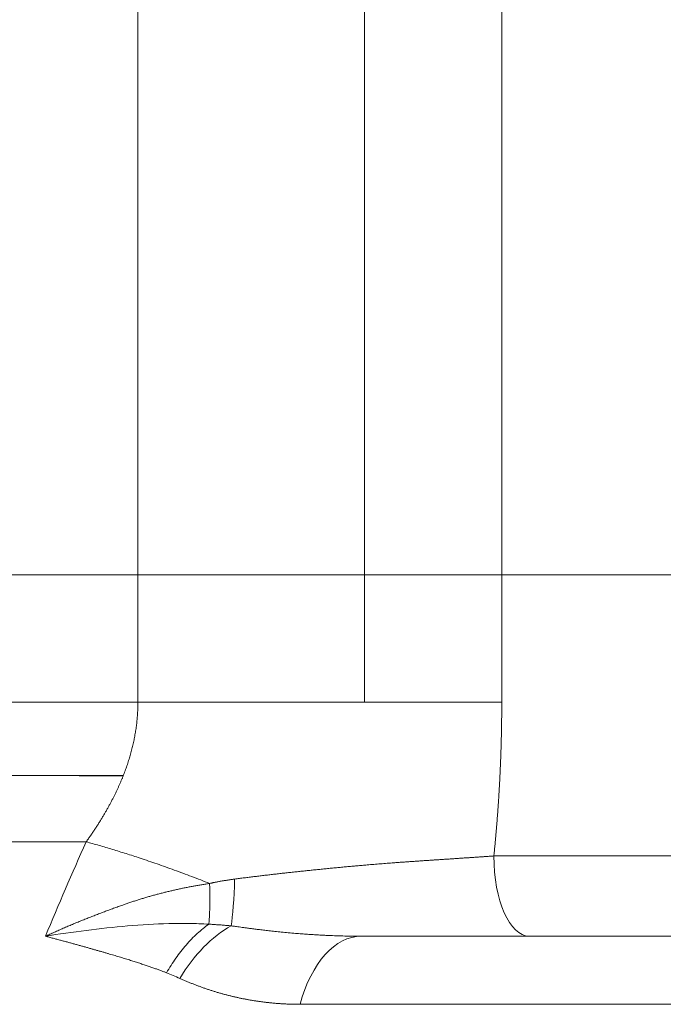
# Model space of a CAD drawing. Header units: millimetres. Extents: x 51337 to 61814, y -21781 to -12277.
# Tile 286 of 378: x 60780 to 60796, y -21129 to -21105. Entities that reach past the tile are written whole.
import ezdxf

# ---------------------------------------------------------------- set-up
doc = ezdxf.new("R2010")
doc.units = ezdxf.units.MM
doc.header["$LTSCALE"] = 0.3175
doc.layers.add('1轮廓实线层', color=7, linetype='Continuous', lineweight=18)

msp = doc.modelspace()

# ---------------------------------------------------------------- linework, layer by layer
at = {"layer": '1轮廓实线层'}
for p, q in [((60788.63206, -21092.39783), (60788.63206, -21118.38829)), ((60782.98728, -21118.38829), (60782.98728, -21093.93086)), ((60792.05278, -21097.38829), (60792.05278, -21118.38829)), ((60711.85722, -21118.38829), (60782.98728, -21118.38829)), ((60792.05278, -21118.38829), (60782.98728, -21118.38829)), ((60782.98728, -21121.55661), (60782.98728, -21118.38829)), ((60788.63206, -21118.38829), (60788.63206, -21121.56134)), ((60802.65341, -21118.38829), (60792.05278, -21118.38829)), ((60792.05278, -21118.38829), (60792.05278, -21121.55642)), ((60802.65341, -21125.38829), (60791.85685, -21125.38829)), ((60800.65341, -21127.38829), (60792.73593, -21127.38829))]:
    msp.add_line(p, q, dxfattribs=at)
for centre, major_axis, ratio, start_param, end_param in [((60792.73593, -21125.38829), (0, 2), 0.4395407, 1.57079633, 3.14159265), ((60785.21958, -21125.38829), (0, 2), 0.09232593, 3.65511224, 4.42009761), ((60785.44635, -21129.7434), (-1.18431, -2.75634), 0.6190065, 3.81392442, 4.49773379), ((60788.55564, -21130.38829), (0, -3), 0.56617373, 3.14159265, 4.26297695)]:
    msp.add_ellipse(centre, major_axis=major_axis, ratio=ratio, start_param=start_param, end_param=end_param, dxfattribs=at)
for points, knots in [([(60782.98727, -21121.5568), (60781.63847, -21121.55696), (60780.27141, -21121.55682), (60775.92903, -21121.55685), (60772.88998, -21121.55805), (60768.2085, -21121.56034), (60766.62747, -21121.56094), (60763.42347, -21121.56108), (60761.79567, -21121.56088), (60756.91476, -21121.561), (60753.64771, -21121.56249), (60747.08809, -21121.56511), (60743.79552, -21121.56435), (60739.66353, -21121.56459), (60738.83631, -21121.5647), (60737.18022, -21121.56506), (60736.35014, -21121.5653), (60733.87432, -21121.56615), (60732.23864, -21121.56691), (60727.37517, -21121.56807), (60724.19078, -21121.56653), (60717.93677, -21121.56625), (60714.86707, -21121.56774), (60711.85722, -21121.56775)], [0, 0, 0, 0, 0.06271029, 0.06271029, 0.19660882, 0.19660882, 0.26355809, 0.26355809, 0.33050735, 0.33050735, 0.46440588, 0.46440588, 0.59830441, 0.59830441, 0.63177904, 0.63177904, 0.66525368, 0.66525368, 0.73220294, 0.73220294, 0.86610147, 0.86610147, 1, 1, 1, 1]), ([(60781.69742, -21125.03696), (60781.7066, -21125.02418), (60781.72491, -21124.99869), (60781.75207, -21124.96039), (60781.77889, -21124.92218), (60781.80537, -21124.88406), (60781.8315, -21124.84603), (60781.8573, -21124.80809), (60781.88275, -21124.77025), (60781.90786, -21124.73251), (60781.93263, -21124.69488), (60781.95706, -21124.65735), (60781.98115, -21124.61993), (60782.00491, -21124.58262), (60782.02833, -21124.54542), (60782.05141, -21124.50834), (60782.07416, -21124.47139), (60782.09657, -21124.43456), (60782.11865, -21124.39785), (60782.1404, -21124.36127), (60782.16181, -21124.32482), (60782.1829, -21124.28851), (60782.20365, -21124.25233), (60782.22408, -21124.21629), (60782.24418, -21124.18039), (60782.26395, -21124.14464), (60782.2834, -21124.10903), (60782.30252, -21124.07357), (60782.32132, -21124.03826), (60782.33979, -21124.00311), (60782.35795, -21123.9681), (60782.37578, -21123.93326), (60782.39329, -21123.89857), (60782.41049, -21123.86405), (60782.42737, -21123.82969), (60782.44393, -21123.79549), (60782.46018, -21123.76146), (60782.47611, -21123.7276), (60782.49173, -21123.69391), (60782.50704, -21123.6604), (60782.52203, -21123.62705), (60782.53672, -21123.59389), (60782.5511, -21123.5609), (60782.56517, -21123.52809), (60782.57894, -21123.49547), (60782.5924, -21123.46302), (60782.60555, -21123.43076), (60782.62274, -21123.38787), (60782.64366, -21123.33426), (60782.66793, -21123.26978), (60782.6913, -21123.20532), (60782.71378, -21123.14087), (60782.73536, -21123.07646), (60782.75605, -21123.01209), (60782.77584, -21122.94776), (60782.79474, -21122.88347), (60782.81275, -21122.81925), (60782.82986, -21122.75509), (60782.84609, -21122.691), (60782.86143, -21122.62699), (60782.87588, -21122.56307), (60782.88944, -21122.49923), (60782.90211, -21122.4355), (60782.9139, -21122.37186), (60782.92481, -21122.30834), (60782.93484, -21122.24493), (60782.94398, -21122.18165), (60782.95225, -21122.1185), (60782.95964, -21122.05548), (60782.96615, -21121.9926), (60782.97179, -21121.92986), (60782.97656, -21121.86728), (60782.98046, -21121.80486), (60782.9835, -21121.7426), (60782.98565, -21121.68051), (60782.987, -21121.61859), (60782.98717, -21121.57737), (60782.98725, -21121.5568)], [0, 0, 0, 0, 0.01258465, 0.02509468, 0.0375299, 0.04989018, 0.06217534, 0.07438524, 0.08651974, 0.0985787, 0.11056198, 0.12246946, 0.13430103, 0.14605656, 0.15773594, 0.16933909, 0.18086589, 0.19231627, 0.20369013, 0.2149874, 0.22620801, 0.23735189, 0.24841899, 0.25940924, 0.27032262, 0.28115907, 0.29191856, 0.30260107, 0.31320658, 0.32373506, 0.33418653, 0.34456097, 0.35485839, 0.3650788, 0.37522224, 0.38528871, 0.39527826, 0.40519093, 0.41502677, 0.42478583, 0.43446817, 0.44407388, 0.45360301, 0.46305567, 0.47243194, 0.48173192, 0.49095573, 0.50010348, 0.51842771, 0.53666363, 0.55481222, 0.57287451, 0.59085155, 0.60874441, 0.6265542, 0.64428207, 0.66192918, 0.67949674, 0.69698599, 0.71439819, 0.73173464, 0.74899668, 0.76618566, 0.78330298, 0.80035008, 0.8173284, 0.83423944, 0.85108472, 0.8678658, 0.88458426, 0.90124173, 0.91783984, 0.93438029, 0.95086477, 0.96729503, 0.98367284, 1, 1, 1, 1]), ([(60792.05275, -21121.55661), (60791.70847, -21121.55765), (60791.35057, -21121.55851), (60790.61316, -21121.55988), (60790.23365, -21121.56039), (60789.46005, -21121.5611), (60789.06598, -21121.5613), (60788.27135, -21121.56144), (60787.87081, -21121.56137), (60787.07187, -21121.56104), (60786.67348, -21121.56077), (60785.88736, -21121.5601), (60785.49965, -21121.5597), (60784.74271, -21121.55884), (60784.37351, -21121.55838), (60783.66022, -21121.55747), (60783.31615, -21121.55702), (60782.9872, -21121.55661)], [0, 0, 0, 0, 0.125, 0.125, 0.25, 0.25, 0.375, 0.375, 0.5, 0.5, 0.625, 0.625, 0.75, 0.75, 0.875, 0.875, 1, 1, 1, 1]), ([(60792.05278, -21121.55642), (60792.05276, -21121.58844), (60792.05271, -21121.65247), (60792.05233, -21121.74852), (60792.05172, -21121.84455), (60792.05085, -21121.94057), (60792.04974, -21122.03658), (60792.04839, -21122.13257), (60792.04678, -21122.22855), (60792.04494, -21122.32451), (60792.04284, -21122.42046), (60792.0405, -21122.5164), (60792.03791, -21122.61232), (60792.03508, -21122.70824), (60792.032, -21122.80413), (60792.02868, -21122.90002), (60792.02511, -21122.99589), (60792.0213, -21123.09175), (60792.01724, -21123.18759), (60792.01293, -21123.28342), (60792.00839, -21123.37924), (60792.00359, -21123.47504), (60791.99856, -21123.57083), (60791.99327, -21123.66661), (60791.98775, -21123.76237), (60791.98198, -21123.85812), (60791.97597, -21123.95386), (60791.96972, -21124.04959), (60791.96322, -21124.1453), (60791.95648, -21124.24099), (60791.9495, -21124.33668), (60791.94228, -21124.43234), (60791.93482, -21124.528), (60791.92712, -21124.62364), (60791.91918, -21124.71927), (60791.91099, -21124.81489), (60791.90257, -21124.91049), (60791.89391, -21125.00608), (60791.88501, -21125.10166), (60791.87587, -21125.19722), (60791.86651, -21125.29277), (60791.86007, -21125.35645), (60791.85685, -21125.38829)], [0, 0, 0, 0, 0.02501503, 0.05002676, 0.0750354, 0.10004114, 0.12504418, 0.15004472, 0.17504297, 0.20003911, 0.22503335, 0.2500259, 0.27501693, 0.30000667, 0.3249953, 0.34998303, 0.37497006, 0.39995658, 0.42494279, 0.4499289, 0.4749151, 0.49990159, 0.52488858, 0.54987626, 0.57486483, 0.59985449, 0.62484544, 0.64983788, 0.67483201, 0.69982803, 0.72482613, 0.74982652, 0.7748294, 0.79983496, 0.82484341, 0.84985494, 0.87486975, 0.89988805, 0.92491002, 0.94993587, 0.9749658, 1, 1, 1, 1]), ([(60711.94797, -21123.39068), (60712.16139, -21123.38881), (60712.37517, -21123.38828), (60714.48375, -21123.38808), (60716.40599, -21123.38743), (60722.2549, -21123.38694), (60726.26322, -21123.38956), (60734.50434, -21123.38872), (60738.65352, -21123.38729), (60746.95466, -21123.38904), (60751.12839, -21123.38818), (60759.44187, -21123.38716), (60763.49947, -21123.38957), (60771.42371, -21123.38853), (60775.29035, -21123.38717), (60780.26735, -21123.38844), (60781.45683, -21123.38857), (60782.62589, -21123.38859)], [0, 0, 0, 0, 0.00961588, 0.00961588, 0.09468332, 0.09468332, 0.2648182, 0.2648182, 0.43495309, 0.43495309, 0.60508797, 0.60508797, 0.77522285, 0.77522285, 0.94535773, 0.94535773, 1, 1, 1, 1]), ([(60782.62405, -21123.38781), (60780.46697, -21123.38789), (60778.25388, -21123.38839), (60772.18217, -21123.38983), (60768.18596, -21123.38733), (60760.12144, -21123.38763), (60756.03851, -21123.38959), (60747.77227, -21123.38758), (60743.54994, -21123.38778), (60735.23473, -21123.38989), (60731.13989, -21123.38756), (60725.09027, -21123.38689), (60723.08925, -21123.38723), (60720.11151, -21123.38793), (60719.12254, -21123.38817), (60717.15415, -21123.38835), (60716.18102, -21123.39846), (60714.13066, -21123.53683), (60713.05533, -21123.66344), (60711.99893, -21123.83861)], [0, 0, 0, 0, 0.10142265, 0.10142265, 0.27140037, 0.27140037, 0.44137809, 0.44137809, 0.61135582, 0.61135582, 0.78133354, 0.78133354, 0.8663224, 0.8663224, 0.90881683, 0.90881683, 0.95131127, 0.95131127, 1, 1, 1, 1]), ([(60781.69744, -21125.03677), (60779.04299, -21125.03647), (60774.93369, -21125.03602), (60770.6783, -21125.03557), (60767.81396, -21125.03527), (60766.36806, -21125.03512), (60761.99689, -21125.03467), (60759.03819, -21125.03437), (60753.07406, -21125.03377), (60750.06863, -21125.03347), (60741.04585, -21125.03257), (60735.02196, -21125.03197), (60723.29294, -21125.03076), (60717.58748, -21125.03016), (60712.19649, -21125.02956)], [0, 0, 0, 0, 0.125, 0.1875, 0.1875, 0.25, 0.25, 0.375, 0.375, 0.5, 0.5, 0.75, 0.75, 1, 1, 1, 1]), ([(60785.3964, -21125.96459), (60785.41639, -21125.962), (60785.45641, -21125.95683), (60785.51649, -21125.94914), (60785.57668, -21125.94149), (60785.63696, -21125.93389), (60785.69735, -21125.92634), (60785.75783, -21125.91883), (60785.8184, -21125.91137), (60785.87908, -21125.90396), (60785.93985, -21125.89659), (60786.00072, -21125.88927), (60786.06169, -21125.88199), (60786.12275, -21125.87475), (60786.18391, -21125.86756), (60786.24517, -21125.86041), (60786.30652, -21125.8533), (60786.36796, -21125.84622), (60786.4295, -21125.83919), (60786.49114, -21125.8322), (60786.55287, -21125.82525), (60786.61469, -21125.81833), (60786.67661, -21125.81146), (60786.73862, -21125.80462), (60786.80072, -21125.79781), (60786.86291, -21125.79105), (60786.92519, -21125.78432), (60786.98756, -21125.77763), (60787.05001, -21125.77097), (60787.11256, -21125.76436), (60787.17519, -21125.75777), (60787.2379, -21125.75123), (60787.3007, -21125.74472), (60787.36358, -21125.73824), (60787.42655, -21125.73181), (60787.48959, -21125.7254), (60787.55271, -21125.71904), (60787.61591, -21125.71271), (60787.67919, -21125.70642), (60787.74254, -21125.70017), (60787.80596, -21125.69396), (60787.86946, -21125.68779), (60787.93302, -21125.68166), (60787.99666, -21125.67558), (60788.06036, -21125.66953), (60788.12412, -21125.66353), (60788.18795, -21125.65757), (60788.25183, -21125.65166), (60788.31578, -21125.64579), (60788.37978, -21125.63997), (60788.44384, -21125.6342), (60788.50794, -21125.62848), (60788.5721, -21125.62281), (60788.63631, -21125.61719), (60788.70621, -21125.61113), (60788.782, -21125.60466), (60788.8639, -21125.59784), (60788.94648, -21125.59111), (60789.02972, -21125.58446), (60789.11362, -21125.57789), (60789.19816, -21125.57139), (60789.28332, -21125.56496), (60789.36911, -21125.5586), (60789.45549, -21125.55228), (60789.54246, -21125.54602), (60789.63001, -21125.5398), (60789.71811, -21125.53362), (60789.80676, -21125.52747), (60789.89594, -21125.52134), (60789.98562, -21125.51523), (60790.07581, -21125.50914), (60790.16646, -21125.50305), (60790.25758, -21125.49697), (60790.34914, -21125.49088), (60790.44111, -21125.48479), (60790.53349, -21125.47867), (60790.62626, -21125.47254), (60790.71938, -21125.46638), (60790.81285, -21125.46018), (60790.90663, -21125.45395), (60791.00072, -21125.44767), (60791.09508, -21125.44135), (60791.18969, -21125.43497), (60791.28453, -21125.42853), (60791.37958, -21125.42202), (60791.47481, -21125.41544), (60791.57021, -21125.40878), (60791.66572, -21125.40204), (60791.76138, -21125.39521), (60791.82495, -21125.3906), (60791.85682, -21125.38829)], [0, 0, 0, 0, 0.00908266, 0.01817771, 0.0272852, 0.03640516, 0.04553763, 0.05468267, 0.06384031, 0.07301063, 0.08219376, 0.09138983, 0.10059895, 0.10982121, 0.11905672, 0.12830558, 0.13756789, 0.14684375, 0.15613324, 0.16543645, 0.17475348, 0.18408439, 0.19342928, 0.20278822, 0.21216129, 0.22154854, 0.23095006, 0.2403659, 0.24979612, 0.25924079, 0.26869995, 0.27817365, 0.28766195, 0.29716489, 0.30668248, 0.31621476, 0.32576175, 0.33532347, 0.34489993, 0.35449114, 0.36409712, 0.37371786, 0.38335338, 0.39300365, 0.40266869, 0.41234848, 0.42204301, 0.43175226, 0.44147621, 0.45121483, 0.4609681, 0.47073599, 0.48051846, 0.49031547, 0.50012697, 0.51253928, 0.52506916, 0.53771613, 0.55047972, 0.56335942, 0.57635469, 0.58946495, 0.60268962, 0.61602806, 0.62947963, 0.64304364, 0.65671938, 0.67050611, 0.68440306, 0.69840942, 0.71252437, 0.72674703, 0.74107653, 0.75551192, 0.77005225, 0.78469655, 0.79944377, 0.81429289, 0.8292428, 0.8442924, 0.85944053, 0.87468602, 0.89002766, 0.90546418, 0.9209942, 0.93661637, 0.9523294, 0.96813193, 0.9840226, 1, 1, 1, 1]), ([(60784.77319, -21126.07493), (60784.7794, -21126.07351), (60784.79274, -21126.07048), (60784.81413, -21126.0655), (60784.83831, -21126.05997), (60784.86528, -21126.05399), (60784.895, -21126.04768), (60784.92747, -21126.04111), (60784.96267, -21126.03435), (60785.00058, -21126.02739), (60785.04118, -21126.02019), (60785.0799, -21126.01333), (60785.11606, -21126.00706), (60785.14899, -21126.00168), (60785.18253, -21125.99631), (60785.21667, -21125.99091), (60785.25139, -21125.9853), (60785.28675, -21125.97986), (60785.32274, -21125.97458), (60785.35935, -21125.96946), (60785.38398, -21125.96622), (60785.3964, -21125.96459)], [0, 0, 0, 0, 0.03014421, 0.06484718, 0.10404731, 0.14768235, 0.19569427, 0.24803283, 0.30465807, 0.36554216, 0.43067139, 0.5000496, 0.5518592, 0.60456414, 0.65819394, 0.71277636, 0.76833403, 0.82483927, 0.88228413, 0.94067048, 1, 1, 1, 1]), ([(60780.68264, -21127.38829), (60780.70109, -21127.37983), (60780.73798, -21127.3629), (60780.79346, -21127.3377), (60780.84903, -21127.31265), (60780.90471, -21127.28776), (60780.96048, -21127.26302), (60781.01634, -21127.23844), (60781.0723, -21127.21401), (60781.12834, -21127.18973), (60781.18448, -21127.16561), (60781.24071, -21127.14164), (60781.29702, -21127.11783), (60781.35341, -21127.09416), (60781.40988, -21127.07065), (60781.46644, -21127.04729), (60781.52307, -21127.02409), (60781.57978, -21127.00103), (60781.63656, -21126.97812), (60781.69342, -21126.95536), (60781.75034, -21126.93275), (60781.80733, -21126.91029), (60781.86439, -21126.88798), (60781.92152, -21126.86581), (60781.9787, -21126.84379), (60782.03595, -21126.82191), (60782.09325, -21126.80018), (60782.15061, -21126.7786), (60782.20803, -21126.75716), (60782.2655, -21126.73586), (60782.32301, -21126.71471), (60782.38058, -21126.69369), (60782.4382, -21126.67282), (60782.49585, -21126.65209), (60782.55355, -21126.63149), (60782.6113, -21126.61105), (60782.68087, -21126.58655), (60782.7624, -21126.55836), (60782.85602, -21126.52697), (60782.94989, -21126.49641), (60783.044, -21126.46669), (60783.13834, -21126.43781), (60783.23292, -21126.40977), (60783.32772, -21126.38258), (60783.42274, -21126.35622), (60783.51798, -21126.33071), (60783.61343, -21126.30603), (60783.70908, -21126.28219), (60783.80493, -21126.25919), (60783.90098, -21126.23702), (60783.99722, -21126.21569), (60784.09364, -21126.1952), (60784.19024, -21126.17553), (60784.28701, -21126.1567), (60784.38394, -21126.1387), (60784.48104, -21126.12152), (60784.57829, -21126.10518), (60784.67567, -21126.08961), (60784.74072, -21126.07992), (60784.77324, -21126.07508)], [0, 0, 0, 0, 0.01438139, 0.0287596, 0.04313444, 0.05750573, 0.07187329, 0.08623695, 0.10059652, 0.11495182, 0.12930268, 0.14364891, 0.15799033, 0.17232676, 0.18665803, 0.20098394, 0.21530433, 0.22961901, 0.24392779, 0.25823051, 0.27252698, 0.28681702, 0.30110044, 0.31537708, 0.32964675, 0.34390927, 0.35816446, 0.37241215, 0.38665215, 0.40088428, 0.41510838, 0.42932426, 0.44353174, 0.45773065, 0.47192081, 0.48610205, 0.50027418, 0.52312219, 0.54595364, 0.56876915, 0.59156934, 0.61435482, 0.63712617, 0.659884, 0.68262888, 0.70536138, 0.72808207, 0.75079149, 0.77349019, 0.79617871, 0.81885756, 0.84152727, 0.86418833, 0.88684123, 0.90948647, 0.93212451, 0.95475581, 0.97738083, 1, 1, 1, 1]), ([(60780.68264, -21127.38829), (60781.01788, -21127.33572), (60781.3581, -21127.28649), (60782.04242, -21127.1994), (60782.38654, -21127.16154), (60783.07294, -21127.10288), (60783.41524, -21127.08207), (60783.92284, -21127.06919), (60784.09107, -21127.06798), (60784.42477, -21127.07286), (60784.59024, -21127.07895), (60784.75388, -21127.0894)], [0, 0, 0, 0, 0.25, 0.25, 0.5, 0.5, 0.75, 0.75, 0.875, 0.875, 1, 1, 1, 1]), ([(60784.75387, -21127.08942), (60784.65691, -21127.15746), (60784.56012, -21127.23528), (60784.3702, -21127.40884), (60784.27707, -21127.50458), (60784.09767, -21127.71105), (60784.01141, -21127.82177), (60783.84851, -21128.05428), (60783.77188, -21128.17605), (60783.70105, -21128.30111)], [0, 0, 0, 0, 0.25, 0.25, 0.5, 0.5, 0.75, 0.75, 1, 1, 1, 1]), ([(60784.75389, -21127.08942), (60784.77227, -21127.09038), (60784.80908, -21127.09232), (60784.86437, -21127.09552), (60784.91978, -21127.09894), (60784.97531, -21127.10262), (60785.03094, -21127.10655), (60785.08667, -21127.11074), (60785.14248, -21127.11521), (60785.19836, -21127.11995), (60785.2543, -21127.12496), (60785.29162, -21127.12854), (60785.31029, -21127.13034)], [0, 0, 0, 0, 0.09937174, 0.19893493, 0.29867117, 0.39856146, 0.4985862, 0.5987252, 0.6989577, 0.79926236, 0.89961727, 1, 1, 1, 1]), ([(60785.31029, -21127.13034), (60785.32195, -21127.13205), (60785.34857, -21127.13597), (60785.39352, -21127.14244), (60785.44842, -21127.15023), (60785.51335, -21127.1593), (60785.58836, -21127.1696), (60785.67354, -21127.18107), (60785.76898, -21127.19365), (60785.87478, -21127.20722), (60785.99106, -21127.22169), (60786.11795, -21127.23692), (60786.25561, -21127.25273), (60786.4042, -21127.26894), (60786.5639, -21127.28532), (60786.73492, -21127.30163), (60786.90408, -21127.31638), (60787.06523, -21127.32921), (60787.21207, -21127.33992), (60787.35181, -21127.34919), (60787.48434, -21127.35712), (60787.60955, -21127.36384), (60787.7607, -21127.37106), (60787.93711, -21127.37803), (60788.1092, -21127.38297), (60788.24519, -21127.38574), (60788.32094, -21127.38684), (60788.36838, -21127.38737), (60788.38777, -21127.38756), (60788.40611, -21127.38771), (60788.42339, -21127.38785), (60788.43962, -21127.38795), (60788.45478, -21127.38804), (60788.46889, -21127.38811), (60788.48193, -21127.38816), (60788.4939, -21127.38821), (60788.50481, -21127.38824), (60788.51465, -21127.38826), (60788.52342, -21127.38827), (60788.53112, -21127.38828), (60788.53775, -21127.38829), (60788.54331, -21127.38829), (60788.5478, -21127.38829), (60788.55122, -21127.38829), (60788.55356, -21127.38829), (60788.55477, -21127.38829), (60788.5552, -21127.38829)], [0, 0, 0, 0, 0.01106679, 0.02524815, 0.04255365, 0.06299491, 0.08658556, 0.11334126, 0.14327971, 0.17642062, 0.21278565, 0.25239838, 0.29528424, 0.34147041, 0.39098575, 0.44386067, 0.50012703, 0.54743211, 0.59249454, 0.63529372, 0.6758102, 0.71402568, 0.74992303, 0.81398777, 0.87500339, 0.90661771, 0.93762717, 0.94381295, 0.94967756, 0.95522065, 0.96044192, 0.96534107, 0.96991783, 0.97417195, 0.97810319, 0.98171134, 0.98499621, 0.98795764, 0.99059548, 0.99290962, 0.99489998, 0.99656654, 0.99790932, 0.99892852, 0.99962469, 1, 1, 1, 1]), ([(60783.70105, -21128.30111), (60783.68926, -21128.29642), (60783.6653, -21128.28688), (60783.6286, -21128.27262), (60783.59061, -21128.25807), (60783.5513, -21128.24327), (60783.51068, -21128.22822), (60783.46874, -21128.2129), (60783.42549, -21128.19733), (60783.38092, -21128.18149), (60783.33503, -21128.1654), (60783.28781, -21128.14905), (60783.23927, -21128.13244), (60783.1894, -21128.11557), (60783.1382, -21128.09844), (60783.08566, -21128.08106), (60783.03179, -21128.06341), (60782.97658, -21128.04551), (60782.92003, -21128.02735), (60782.86214, -21128.00893), (60782.80289, -21127.99025), (60782.7423, -21127.97131), (60782.68035, -21127.95212), (60782.61705, -21127.93266), (60782.55239, -21127.91295), (60782.48636, -21127.89298), (60782.41897, -21127.87275), (60782.35021, -21127.85226), (60782.28008, -21127.83151), (60782.20858, -21127.8105), (60782.13569, -21127.78924), (60782.06143, -21127.76772), (60781.98577, -21127.74593), (60781.90873, -21127.72389), (60781.8303, -21127.70159), (60781.75047, -21127.67903), (60781.66924, -21127.65622), (60781.5866, -21127.63314), (60781.50256, -21127.60981), (60781.41711, -21127.58622), (60781.33024, -21127.56236), (60781.24196, -21127.53825), (60781.15225, -21127.51389), (60781.06111, -21127.48926), (60780.96855, -21127.46437), (60780.87455, -21127.43923), (60780.77911, -21127.41382), (60780.71494, -21127.39684), (60780.68264, -21127.38829)], [0, 0, 0, 0, 0.01242747, 0.02526589, 0.03851558, 0.05217683, 0.06624994, 0.08073517, 0.09563276, 0.11094294, 0.12666593, 0.14280193, 0.15935114, 0.17631374, 0.19368991, 0.21147982, 0.22968363, 0.24830149, 0.26733356, 0.28677997, 0.30664088, 0.32691641, 0.3476067, 0.36871188, 0.39023207, 0.4121674, 0.43451798, 0.45728394, 0.48046538, 0.50406244, 0.52807521, 0.5525038, 0.57734834, 0.60260891, 0.62828564, 0.65437863, 0.68088798, 0.7078138, 0.73515618, 0.76291524, 0.79109107, 0.81968377, 0.84869346, 0.87812021, 0.90796415, 0.93822536, 0.96890394, 1, 1, 1, 1]), ([(60787.02577, -21129.08499), (60787.01195, -21129.08497), (60786.98429, -21129.08492), (60786.94287, -21129.08457), (60786.90149, -21129.08401), (60786.86015, -21129.08321), (60786.81886, -21129.08218), (60786.77761, -21129.08092), (60786.7364, -21129.07944), (60786.69524, -21129.07772), (60786.65413, -21129.07577), (60786.61306, -21129.0736), (60786.57203, -21129.07119), (60786.53104, -21129.06856), (60786.4901, -21129.0657), (60786.4492, -21129.0626), (60786.40835, -21129.05928), (60786.36754, -21129.05573), (60786.32677, -21129.05195), (60786.28604, -21129.04794), (60786.24536, -21129.0437), (60786.20472, -21129.03923), (60786.16412, -21129.03453), (60786.12357, -21129.0296), (60786.08305, -21129.02444), (60786.04258, -21129.01905), (60786.00215, -21129.01344), (60785.96177, -21129.00759), (60785.92142, -21129.00151), (60785.88112, -21128.99521), (60785.84085, -21128.98867), (60785.80063, -21128.98191), (60785.76045, -21128.97492), (60785.72032, -21128.96769), (60785.68022, -21128.96024), (60785.64016, -21128.95256), (60785.60015, -21128.94465), (60785.56017, -21128.9365), (60785.52023, -21128.92813), (60785.48034, -21128.91953), (60785.44049, -21128.9107), (60785.40067, -21128.90164), (60785.3609, -21128.89236), (60785.32116, -21128.88284), (60785.28147, -21128.87309), (60785.24182, -21128.86311), (60785.2022, -21128.85291), (60785.16262, -21128.84247), (60785.12309, -21128.83181), (60785.08359, -21128.82091), (60785.04413, -21128.80979), (60785.00471, -21128.79843), (60784.96533, -21128.78685), (60784.92599, -21128.77504), (60784.88669, -21128.763), (60784.84742, -21128.75073), (60784.8082, -21128.73822), (60784.76901, -21128.72549), (60784.72986, -21128.71253), (60784.69075, -21128.69935), (60784.65168, -21128.68593), (60784.61264, -21128.67228), (60784.57364, -21128.6584), (60784.53468, -21128.64429), (60784.49576, -21128.62996), (60784.45687, -21128.61539), (60784.41802, -21128.6006), (60784.37921, -21128.58557), (60784.34043, -21128.57032), (60784.3017, -21128.55483), (60784.26299, -21128.53912), (60784.22433, -21128.52318), (60784.1857, -21128.507), (60784.14711, -21128.4906), (60784.10855, -21128.47397), (60784.07003, -21128.45712), (60784.04441, -21128.44571), (60784.03159, -21128.44)], [0, 0, 0, 0, 0.01303999, 0.02607979, 0.03911974, 0.05216019, 0.06520147, 0.07824393, 0.09128791, 0.10433375, 0.11738179, 0.13043237, 0.14348583, 0.15654251, 0.16960275, 0.18266689, 0.19573527, 0.20880823, 0.2218861, 0.23496922, 0.24805794, 0.26115258, 0.27425348, 0.28736097, 0.3004754, 0.3135971, 0.3267264, 0.33986362, 0.35300912, 0.36616321, 0.37932622, 0.3924985, 0.40568036, 0.41887213, 0.43207415, 0.44528674, 0.45851023, 0.47174493, 0.48499118, 0.4982493, 0.51151961, 0.52480243, 0.53809809, 0.55140689, 0.56472917, 0.57806523, 0.5914154, 0.60477999, 0.61815931, 0.63155368, 0.6449634, 0.6583888, 0.67183017, 0.68528783, 0.69876209, 0.71225324, 0.7257616, 0.73928747, 0.75283115, 0.76639294, 0.77997315, 0.79357206, 0.80718999, 0.82082721, 0.83448404, 0.84816075, 0.86185765, 0.87557503, 0.88931317, 0.90307236, 0.91685288, 0.93065503, 0.94447909, 0.95832533, 0.97219405, 0.98608551, 1, 1, 1, 1]), ([(60798.00854, -21129.08367), (60796.33131, -21129.08389), (60794.57147, -21129.08411), (60790.90452, -21129.08455), (60788.99744, -21129.08477), (60787.02577, -21129.08499)], [0, 0, 0, 0, 0.5, 0.5, 1, 1, 1, 1])]:
    msp.add_open_spline(points, degree=3, knots=knots, dxfattribs=at)
for points in [[(60780.68264, -21127.38829), (60781.00835, -21126.60196), (60781.3464, -21125.81789), (60781.69742, -21125.03695)], [(60792.73593, -21127.38829), (60791.41007, -21127.38829), (60790.01427, -21127.38829), (60788.55564, -21127.38829)], [(60784.03159, -21128.44), (60783.92304, -21128.39144), (60783.81249, -21128.3457), (60783.70104, -21128.30111)]]:
    msp.add_open_spline(points, degree=3, dxfattribs=at)
for points, weights in [([(60784.77324, -21126.07506), (60783.14389, -21125.43068), (60781.69746, -21125.03688)], [0.934286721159, 0.951157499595, 1]), ([(60784.77322, -21126.07506), (60784.79191, -21126.71923), (60784.75389, -21127.08942)], [0.999996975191, 0.91257899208, 0.930348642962])]:
    msp.add_rational_spline(points, weights, degree=2, dxfattribs=at)

doc.saveas('drawing.dxf')
